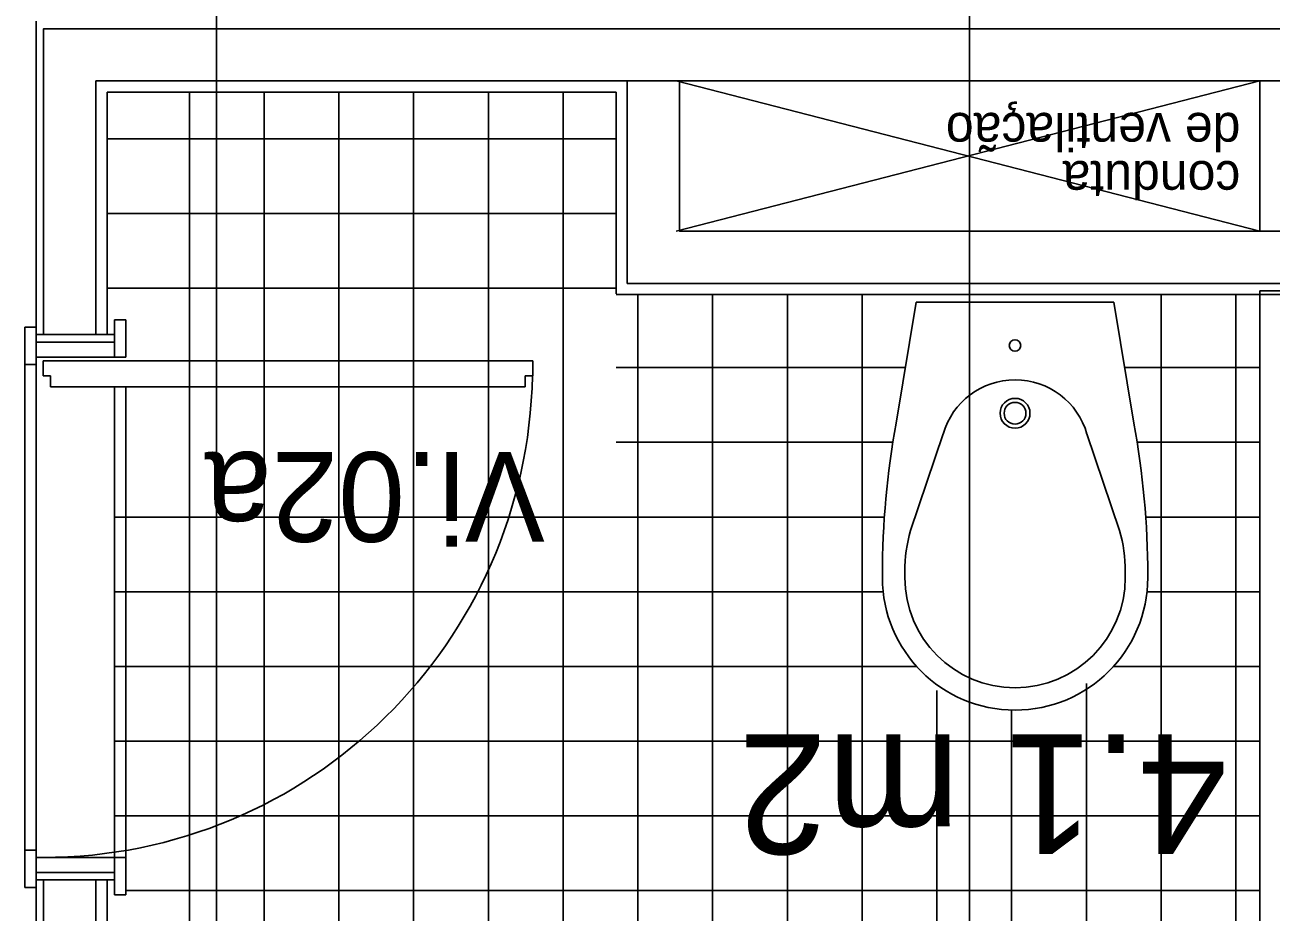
# Model space of a CAD drawing. Extents: x 1278 to 1356, y -253.7 to -224.
# Drawn here: x 1300.978 to 1302.645, y -237.948 to -236.76 of the extents above; entities that cross this region are included whole.
import ezdxf

# ---------------------------------------------------------------- set-up
doc = ezdxf.new("R2010")
doc.units = 0
for name, color, linetype in [('Level 1', 7, 'Continuous'), ('Level 10', 7, 'Continuous'), ('Level 11', 7, 'Continuous'), ('Level 13', 7, 'Continuous'), ('Level 4', 7, 'Continuous'), ('Level 40', 7, 'Continuous'), ('Level 41', 7, 'Continuous'), ('Level 60', 7, 'Continuous'), ('Level 65', 7, 'Continuous'), ('Level 66', 7, 'Continuous'), ('Level 67', 7, 'Continuous'), ('Level 93', 7, 'Continuous')]:
    doc.layers.add(name, color=color, linetype=linetype)

msp = doc.modelspace()

# ---------------------------------------------------------------- linework, layer by layer
at = {"layer": 'Level 1'}
for p, q in [((1301.0027, -237.1748), (1301.0027, -236.7652)), ((1301.0727, -237.1748), (1301.0727, -236.8352)), ((1301.7835, -236.8352), (1301.0727, -236.8352)), ((1301.7835, -237.1052), (1301.7835, -236.8352)), ((1301.8535, -236.8352), (1303.3298, -236.8352)), ((1301.0977, -237.1748), (1300.9927, -237.1748)), ((1301.0977, -237.1748), (1300.9927, -237.1748)), ((1301.0977, -237.1748), (1300.9927, -237.1748)), ((1301.0977, -237.9048), (1300.9927, -237.9048)), ((1301.0027, -237.9048), (1300.9927, -237.9048)), ((1301.0977, -237.9048), (1300.9927, -237.9048)), ((1301.0027, -237.9048), (1300.9927, -237.9048)), ((1301.0977, -237.9048), (1300.9927, -237.9048)), ((1301.0027, -237.9048), (1300.9927, -237.9048)), ((1301.0027, -239.0663), (1301.0027, -237.9048)), ((1301.0727, -238.9963), (1301.0727, -237.9048)), ((1301.0977, -237.9048), (1301.0877, -237.9048)), ((1301.0977, -237.9048), (1301.0877, -237.9048)), ((1301.0977, -237.9048), (1301.0877, -237.9048))]:
    msp.add_line(p, q, dxfattribs=at)
at = {"layer": 'Level 10'}
for p, q in [((1301.1977, -236.8501), (1301.1977, -238.4333)), ((1301.2977, -236.8501), (1301.2977, -238.4333)), ((1301.3977, -236.8501), (1301.3977, -238.4333)), ((1301.4977, -236.8501), (1301.4977, -238.4333)), ((1301.5977, -236.8501), (1301.5977, -238.4333)), ((1301.6977, -236.8501), (1301.6977, -238.4333)), ((1301.7685, -236.9125), (1301.0877, -236.9125)), ((1301.7685, -237.0125), (1301.0877, -237.0125)), ((1301.7685, -237.1125), (1301.0877, -237.1125)), ((1301.7977, -237.1202), (1301.7977, -238.7102)), ((1301.8977, -238.7113), (1301.8977, -237.1213)), ((1301.9977, -238.7113), (1301.9977, -237.1213)), ((1302.0977, -238.7113), (1302.0977, -237.1213)), ((1302.4977, -238.7113), (1302.4977, -237.1213)), ((1302.5977, -238.7113), (1302.5977, -237.1213)), ((1300.9927, -237.8648), (1300.9927, -237.2148)), ((1302.1556, -237.219), (1301.7685, -237.219)), ((1302.6298, -237.219), (1302.4491, -237.219)), ((1302.6298, -237.219), (1302.5198, -237.219)), ((1302.6298, -237.219), (1302.5198, -237.219)), ((1302.1391, -237.319), (1301.7685, -237.319)), ((1302.6298, -237.319), (1302.4657, -237.319)), ((1302.6298, -237.319), (1302.531, -237.319)), ((1302.6298, -237.319), (1302.531, -237.319)), ((1302.1275, -237.419), (1301.0977, -237.419)), ((1302.6298, -237.419), (1302.4771, -237.419)), ((1302.6298, -237.419), (1302.5323, -237.419)), ((1302.6298, -237.419), (1302.5323, -237.419)), ((1302.4977, -238.2604), (1302.4977, -237.4879)), ((1302.4977, -238.2604), (1302.4977, -237.4879)), ((1302.125, -237.519), (1301.0977, -237.519)), ((1302.6298, -237.519), (1302.4788, -237.519)), ((1302.6298, -237.519), (1302.4859, -237.519)), ((1302.6298, -237.519), (1302.4859, -237.519)), ((1302.1706, -237.619), (1301.0977, -237.619)), ((1302.6298, -237.619), (1302.4341, -237.619)), ((1302.3977, -238.1976), (1302.3977, -237.6418)), ((1302.1977, -238.2035), (1302.1977, -237.6511)), ((1302.2977, -238.1712), (1302.2977, -237.6774)), ((1302.6298, -237.719), (1301.0977, -237.719)), ((1302.6298, -237.719), (1301.1091, -237.719)), ((1302.6298, -237.719), (1301.1091, -237.719)), ((1302.6298, -237.819), (1301.0977, -237.819)), ((1302.6298, -237.819), (1301.1091, -237.819)), ((1302.6298, -237.819), (1301.1091, -237.819)), ((1302.6298, -237.919), (1301.1127, -237.919))]:
    msp.add_line(p, q, dxfattribs=at)
at = {"layer": 'Level 11'}
for p, q in [((1303.3298, -237.1163), (1302.6298, -237.1163)), ((1302.6298, -238.7163), (1302.6298, -237.1163)), ((1302.17, -237.1313), (1302.1434, -237.2933)), ((1302.4346, -237.1313), (1302.17, -237.1313)), ((1302.4346, -237.1313), (1302.4613, -237.2933)), ((1302.1625, -237.437), (1302.2062, -237.3078)), ((1302.4421, -237.437), (1302.3985, -237.3078)), ((1302.1548, -237.5), (1302.1548, -237.4919)), ((1302.4498, -237.5), (1302.4498, -237.4919)), ((1302.1248, -237.4967), (1302.1248, -237.5003)), ((1302.4798, -237.4967), (1302.4798, -237.5003))]:
    msp.add_line(p, q, dxfattribs=at)
for centre, radius in [((1302.3023, -237.1893), 0.00766), ((1302.3023, -237.2801), 0.02), ((1302.3023, -237.2801), 0.0146)]:
    msp.add_circle(centre, radius, dxfattribs=at)
for centre, radius, start, end in [((1302.3023, -237.3353), 0.1, 15.8047, 164.0683), ((1302.3548, -237.4919), 0.2, 164.0681, 179.9983), ((1302.2498, -237.4919), 0.2, 359.9994, 15.9307), ((1302.3023, -237.5), 0.1775, 180.0001, 359.9998), ((1302.3023, -237.5), 0.1475, 180.0001, 359.9998)]:
    msp.add_arc(centre, radius, start, end, dxfattribs=at)
for centre, major_axis, start_param, end_param in [((1303.5248, -237.4966), (-1.4, 0), 6.120269, 6.283187), ((1301.0798, -237.4966), (1.4, 0), 6.283183, 6.446102)]:
    msp.add_ellipse(centre, major_axis=major_axis, ratio=0.895428, start_param=start_param, end_param=end_param, dxfattribs=at)
at = {"layer": 'Level 13'}
for p, q in [((1301.0977, -237.2048), (1301.0977, -237.1548)), ((1301.0977, -237.1548), (1301.1127, -237.1548)), ((1301.0977, -237.2048), (1301.0977, -237.1548)), ((1301.0977, -237.1548), (1301.1127, -237.1548)), ((1301.0977, -237.2048), (1301.0977, -237.1548)), ((1301.0977, -237.1548), (1301.1127, -237.1548)), ((1301.1127, -237.1548), (1301.1127, -237.2048)), ((1301.1127, -237.1548), (1301.1127, -237.2048)), ((1301.1127, -237.1548), (1301.1127, -237.2048)), ((1300.9777, -237.1648), (1300.9777, -237.2148)), ((1300.9927, -237.1648), (1300.9777, -237.1648)), ((1300.9777, -237.1648), (1300.9777, -237.2148)), ((1300.9927, -237.1648), (1300.9777, -237.1648)), ((1300.9777, -237.1648), (1300.9777, -237.2148)), ((1300.9927, -237.1648), (1300.9777, -237.1648)), ((1300.9927, -237.2148), (1300.9927, -237.1648)), ((1300.9927, -237.2148), (1300.9927, -237.1648)), ((1300.9927, -237.2148), (1300.9927, -237.1648)), ((1301.0977, -237.1848), (1300.9927, -237.1848)), ((1300.9927, -237.1848), (1300.9927, -237.2148)), ((1301.0977, -237.1848), (1300.9927, -237.1848)), ((1300.9927, -237.1848), (1300.9927, -237.2148)), ((1301.0977, -237.1848), (1300.9927, -237.1848)), ((1300.9927, -237.1848), (1300.9927, -237.2148)), ((1301.0977, -237.2048), (1301.0977, -237.1848)), ((1301.0977, -237.2048), (1301.0977, -237.1848)), ((1301.0977, -237.2048), (1301.0977, -237.1848)), ((1300.9927, -237.2048), (1301.0977, -237.2048)), ((1300.9927, -237.2048), (1301.0977, -237.2048)), ((1300.9927, -237.2048), (1301.0977, -237.2048)), ((1301.657, -237.2098), (1301.002, -237.2098)), ((1301.002, -237.2098), (1301.002, -237.2298)), ((1301.657, -237.2098), (1301.002, -237.2098)), ((1301.002, -237.2098), (1301.002, -237.2298)), ((1301.657, -237.2098), (1301.002, -237.2098)), ((1301.002, -237.2098), (1301.002, -237.2298)), ((1301.1127, -237.2048), (1301.0977, -237.2048)), ((1301.1127, -237.2048), (1301.0977, -237.2048)), ((1301.1127, -237.2048), (1301.0977, -237.2048)), ((1301.657, -237.2298), (1301.657, -237.2098)), ((1301.657, -237.2298), (1301.657, -237.2098)), ((1301.657, -237.2298), (1301.657, -237.2098)), ((1300.9777, -237.2148), (1300.9927, -237.2148)), ((1300.9777, -237.2148), (1300.9927, -237.2148)), ((1300.9777, -237.2148), (1300.9927, -237.2148)), ((1301.002, -237.2298), (1301.012, -237.2298)), ((1301.002, -237.2298), (1301.012, -237.2298)), ((1301.002, -237.2298), (1301.012, -237.2298)), ((1301.012, -237.2298), (1301.012, -237.2448)), ((1301.012, -237.2298), (1301.012, -237.2448)), ((1301.012, -237.2298), (1301.012, -237.2448)), ((1301.012, -237.2448), (1301.647, -237.2448)), ((1301.012, -237.2448), (1301.647, -237.2448)), ((1301.012, -237.2448), (1301.647, -237.2448)), ((1301.647, -237.2298), (1301.6568, -237.2298)), ((1301.647, -237.2448), (1301.647, -237.2298)), ((1301.647, -237.2298), (1301.6568, -237.2298)), ((1301.647, -237.2448), (1301.647, -237.2298)), ((1301.647, -237.2298), (1301.6568, -237.2298)), ((1301.647, -237.2448), (1301.647, -237.2298)), ((1300.9777, -237.9148), (1300.9777, -237.8648)), ((1300.9777, -237.8648), (1300.9927, -237.8648)), ((1300.9777, -237.9148), (1300.9777, -237.8648)), ((1300.9777, -237.8648), (1300.9927, -237.8648)), ((1300.9777, -237.9148), (1300.9777, -237.8648)), ((1300.9777, -237.8648), (1300.9927, -237.8648)), ((1300.9927, -237.8948), (1300.9927, -237.8648)), ((1300.9927, -237.8648), (1300.9927, -237.9148)), ((1300.9927, -237.8948), (1300.9927, -237.8648)), ((1300.9927, -237.8648), (1300.9927, -237.9148)), ((1300.9927, -237.8948), (1300.9927, -237.8648)), ((1300.9927, -237.8648), (1300.9927, -237.9148)), ((1300.9927, -237.8748), (1301.0977, -237.8748)), ((1300.9927, -237.8748), (1301.0977, -237.8748)), ((1300.9927, -237.8748), (1301.0977, -237.8748)), ((1301.0977, -237.8748), (1301.0977, -237.8948)), ((1301.1127, -237.8748), (1301.0977, -237.8748)), ((1301.0977, -237.8748), (1301.0977, -237.9248)), ((1301.0977, -237.8748), (1301.0977, -237.8948)), ((1301.1127, -237.8748), (1301.0977, -237.8748)), ((1301.0977, -237.8748), (1301.0977, -237.9248)), ((1301.0977, -237.8748), (1301.0977, -237.8948)), ((1301.1127, -237.8748), (1301.0977, -237.8748)), ((1301.0977, -237.8748), (1301.0977, -237.9248)), ((1301.1127, -237.9248), (1301.1127, -237.8748)), ((1301.1127, -237.9248), (1301.1127, -237.8748)), ((1301.1127, -237.9248), (1301.1127, -237.8748)), ((1301.0977, -237.8948), (1300.9927, -237.8948)), ((1301.0977, -237.8948), (1300.9927, -237.8948)), ((1301.0977, -237.8948), (1300.9927, -237.8948)), ((1300.9927, -237.9148), (1300.9777, -237.9148)), ((1300.9927, -237.9148), (1300.9777, -237.9148)), ((1300.9927, -237.9148), (1300.9777, -237.9148)), ((1301.0977, -237.9248), (1301.1127, -237.9248)), ((1301.0977, -237.9248), (1301.1127, -237.9248)), ((1301.0977, -237.9248), (1301.1127, -237.9248))]:
    msp.add_line(p, q, dxfattribs=at)
at = {"layer": 'Level 4'}
for p, q in [((1300.9777, -237.2148), (1300.9777, -237.8648)), ((1300.9777, -237.2148), (1300.9777, -237.8648)), ((1300.9777, -237.2148), (1300.9777, -237.8648)), ((1301.1127, -237.8748), (1301.1127, -237.2448)), ((1301.1127, -237.8748), (1301.1127, -237.2448)), ((1301.1127, -237.8748), (1301.1127, -237.2448))]:
    msp.add_line(p, q, dxfattribs=at)
msp.add_ellipse((1301.002, -237.2162), major_axis=(0, 0.6586), ratio=0.994272, start_param=3.141593, end_param=4.691673, dxfattribs=at)
msp.add_ellipse((1301.002, -237.2162), major_axis=(0, 0.6586), ratio=0.994272, start_param=3.141593, end_param=4.691673, dxfattribs=at)
msp.add_ellipse((1301.002, -237.2162), major_axis=(0, 0.6586), ratio=0.994272, start_param=3.141593, end_param=4.691673, dxfattribs=at)
at = {"layer": 'Level 41'}
for p, q in [((1302.6298, -237.0363), (1301.8491, -236.8352)), ((1301.8491, -237.0363), (1302.6298, -236.8352))]:
    msp.add_line(p, q, dxfattribs=at)
at = {"layer": 'Level 65'}
for p, q in [((1300.9927, -237.1748), (1300.9927, -236.7552)), ((1301.0877, -237.1748), (1301.0877, -236.8501)), ((1301.7685, -236.8501), (1301.0877, -236.8501)), ((1301.7685, -237.1202), (1301.7685, -236.8501)), ((1301.7685, -237.1213), (1303.3148, -237.1213)), ((1300.9927, -239.0763), (1300.9927, -237.9048)), ((1301.0877, -238.9813), (1301.0877, -237.9048))]:
    msp.add_line(p, q, dxfattribs=at)
at = {"layer": 'Level 66'}
for p, q in [((1301.0027, -236.7652), (1303.3294, -236.7652)), ((1301.9585, -236.7652), (1303.3294, -236.7652)), ((1301.8535, -237.0363), (1301.8535, -236.8352)), ((1302.6298, -236.8352), (1302.6298, -237.0363)), ((1301.8535, -237.0363), (1303.3298, -237.0363)), ((1301.7835, -237.1063), (1303.3298, -237.1063))]:
    msp.add_line(p, q, dxfattribs=at)
at = {"layer": 'Level 67'}
msp.add_line((1301.0977, -237.8748), (1301.0977, -237.2448), dxfattribs=at)
for points in [[(1303.3298, -236.8352), (1301.0727, -236.8352), (1301.0727, -237.1748), (1301.0027, -237.1748), (1301.0027, -236.7652), (1303.3298, -236.7652)], [(1301.7835, -236.8352), (1301.7835, -237.1063), (1303.3298, -237.1063), (1303.3298, -237.0363), (1302.6598, -237.0363), (1302.6598, -236.8352), (1302.6298, -236.8352), (1302.6298, -237.0363), (1301.8535, -237.0363), (1301.8535, -236.8352)], [(1303.3298, -238.9963), (1303.3298, -239.0663), (1301.0027, -239.0663), (1301.0027, -237.9048), (1301.0727, -237.9048), (1301.0727, -238.9963), (1301.7835, -238.9963), (1301.7835, -238.7263), (1302.6298, -238.7236), (1302.6298, -238.8486), (1301.8535, -238.8486), (1301.8535, -238.9963)]]:
    msp.add_lwpolyline(points, close=True, dxfattribs=at)
at = {"layer": 'Level 93'}
for p, q in [((1301.234, -246.757), (1301.234, -236.1407)), ((1302.2415, -246.757), (1302.2415, -236.1407))]:
    msp.add_line(p, q, dxfattribs=at)

# ---------------------------------------------------------------- texts
at = {"layer": 'Level 40'}
msp.add_text('Vi.02a', height=0.12, rotation=180, dxfattribs=at).set_placement((1301.6733, -237.3321))
msp.add_text('Vi.02a', height=0.12, rotation=180, dxfattribs=at).set_placement((1301.6733, -237.3321))
msp.add_text('Vi.02a', height=0.12, rotation=180, dxfattribs=at).set_placement((1301.6733, -237.3321))
at = {"layer": 'Level 41'}
for s, p in [('de ventilação ', (1302.6038, -236.878)), ('conduta', (1302.6038, -236.9424))]:
    msp.add_text(s, height=0.05, rotation=180, dxfattribs=at).set_placement(p)
at = {"layer": 'Level 60'}
msp.add_text('4.1 m2', height=0.16, rotation=180, dxfattribs=at).set_placement((1302.586, -237.7101))
msp.add_text('4.1 m2', height=0.16, rotation=180, dxfattribs=at).set_placement((1302.586, -237.7101))
msp.add_text('4.1 m2', height=0.16, rotation=180, dxfattribs=at).set_placement((1302.586, -237.7101))

doc.saveas('drawing.dxf')
